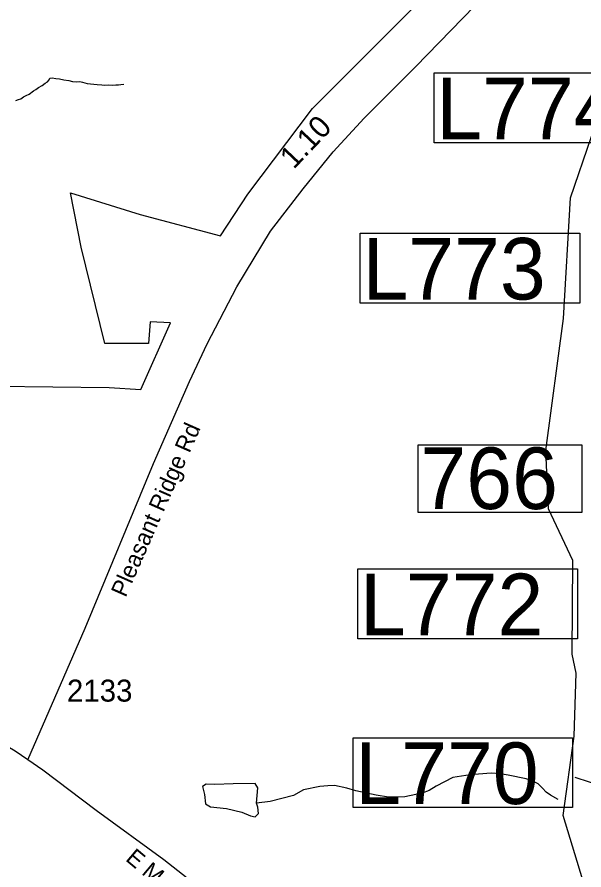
# Model space of a CAD drawing. Extents: x 1662474 to 1856135, y 779280 to 917889.
# Drawn here: x 1709263 to 1712484, y 857518 to 862366 of the extents above; entities that cross this region are included whole.
import ezdxf

# ---------------------------------------------------------------- set-up
doc = ezdxf.new("R2010")
doc.units = 0
for name, color, linetype in [('Exist Boundary Political City Limit New', 7, 'Continuous'), ('Exist Hydrographic Creek Single Shore', 7, 'Continuous'), ('Exist Hydrographic Misc Water Feature', 7, 'Continuous'), ('Exist Hydrographic Pond Under 1500 Sq Ft', 7, 'Continuous'), ('Exist Road Primary US Structure Cantilever Sign Number Label', 7, 'Continuous'), ('Exist Road Secondary Mileage Tenths English Label', 7, 'Continuous'), ('Exist Road Secondary Structure Standard Bridge Number Label', 7, 'Continuous'), ('Exist Road Secondary Type 51 Attributed', 7, 'Continuous'), ('Exist Road Secondary Type 51 Label', 7, 'Continuous'), ('Exist Road Secondary Type 51 Number Label', 7, 'Continuous'), ('Map Preparation Boundary City Limit Buffer Line', 7, 'Continuous')]:
    doc.layers.add(name, color=color, linetype=linetype)

msp = doc.modelspace()

# ---------------------------------------------------------------- linework, layer by layer
at = {"layer": 'Exist Boundary Political City Limit New'}
msp.add_lwpolyline([(1709143.8, 860267.1), (1709786.4, 860259.6), (1709966.1, 860249.4), (1710135.2, 860628.1), (1710020.4, 860633), (1710010.9, 860510.2), (1709761.1, 860510.2), (1709627, 861057.8), (1709567.4, 861367), (1709962.4, 861244.1), (1710419.2, 861122.1), (1710573.5, 861359.5), (1710942.4, 861845.7), (1711531.5, 862434.8)], dxfattribs=at)
at = {"layer": 'Exist Hydrographic Creek Single Shore'}
for points in [[(1709405.1, 861977.9), (1709423.5, 861989.8), (1709436.6, 861997.6), (1709444.8, 862009.4), (1709450.2, 862018.4), (1709462.6, 862020.4), (1709484.1, 862017.6), (1709504.5, 862014.2), (1709529.8, 862009.9), (1709557.9, 862005.2), (1709578, 862000.8), (1709602.2, 861998.9), (1709620.2, 861999.8), (1709635.5, 861996.6), (1709647.9, 861992.4), (1709661, 861988.9), (1709699.2, 861984.8), (1709718.5, 861982.4), (1709744.1, 861981.1), (1709762, 861979.2), (1709783.2, 861980.1), (1709803, 861979), (1709825.2, 861980.8), (1709838.9, 861981.4), (1709853.4, 861981.9), (1709870.4, 861984)], [(1709255.8, 861892.4), (1709272.2, 861898.4), (1709283.9, 861900.8), (1709299.4, 861913.4), (1709315.4, 861920.2), (1709332.6, 861928.1), (1709355.8, 861946.4), (1709369.1, 861955.1), (1709384.6, 861965.9), (1709405.1, 861977.9)]]:
    msp.add_lwpolyline(points, dxfattribs=at)
at = {"layer": 'Exist Hydrographic Misc Water Feature'}
for points in [[(1712543.1, 857241.7), (1712365.1, 857826.2), (1712428.1, 858278), (1712439.2, 858635.5), (1712416.1, 858744.3), (1712420.1, 859276), (1712282.1, 859571), (1712268.1, 859902.8), (1712367.1, 860652.5), (1712407.1, 861337.7), (1712527.1, 861686.5), (1712662.2, 861883.9)], [(1712337.2, 857917.9), (1712293.3, 857941.8), (1712269.4, 857960.3), (1712247.5, 857982.1), (1712223.7, 858006.4), (1712193.5, 858022.6), (1712155.6, 858034.9), (1712053.8, 858056.6), (1712007.7, 858063.3), (1711955.8, 858067.7), (1711837.7, 858057.7), (1711739.6, 858042.5), (1711643.4, 857994.4), (1711605.3, 857968.9), (1711565.2, 857953.3), (1711467, 857933.1), (1711429, 857931.5), (1711373, 857931.8), (1711303, 857942.2), (1711187, 857966.8), (1711137, 857982.5), (1711067.1, 857997.1), (1711029.2, 857995.4), (1710983.1, 857991.4), (1710891, 857972), (1710833, 857940.3), (1710700.6, 857906.9), (1710624.2, 857897.8)]]:
    msp.add_lwpolyline(points, dxfattribs=at)
at = {"layer": 'Exist Hydrographic Pond Under 1500 Sq Ft'}
msp.add_lwpolyline([(1710624.2, 857897.8), (1710630.3, 857983.5), (1710615.4, 858009.3), (1710490.5, 858007.9), (1710387.4, 858002.5), (1710337.1, 858005.2), (1710316.8, 857991.7), (1710327.6, 857945.5), (1710333.1, 857892.6), (1710361.6, 857876.3), (1710452.5, 857866.8), (1710540.7, 857845.1), (1710589.6, 857824.8), (1710616.7, 857819.4), (1710634.4, 857838.4), (1710631.7, 857875), (1710624.2, 857897.8)], dxfattribs=at)
at = {"layer": 'Exist Road Primary US Structure Cantilever Sign Number Label'}
msp.add_line((1714621.3, 857313.6), (1712434.4, 858043.4), dxfattribs=at)
for points in [[(1711632.2, 862048.6), (1712879.1, 862048.6), (1712879.1, 861651.9), (1711632.2, 861651.9)], [(1711212.9, 861137.3), (1712459.8, 861137.3), (1712459.8, 860740.6), (1711212.9, 860740.6)], [(1711199.4, 859228.8), (1712446.2, 859228.8), (1712446.2, 858832.1), (1711199.4, 858832.1)], [(1711172.7, 858269.1), (1712419.6, 858269.1), (1712419.6, 857872.4), (1711172.7, 857872.4)]]:
    msp.add_lwpolyline(points, close=True, dxfattribs=at)
at = {"layer": 'Exist Road Secondary Structure Standard Bridge Number Label'}
msp.add_lwpolyline([(1711542.3, 859933.6), (1712471.3, 859933.6), (1712471.3, 859549.5), (1711542.3, 859549.5)], close=True, dxfattribs=at)
at = {"layer": 'Exist Road Secondary Type 51 Attributed'}
for points in [[(1709324.6, 858143.7), (1709649.5, 858892.8), (1710038.6, 859829), (1710242.6, 860293.9), (1710344.1, 860508.8), (1710512.4, 860833.3), (1710703, 861149.8), (1710888.1, 861388.9), (1711059.8, 861600.6), (1711235.7, 861791.7), (1711526.1, 862082.9), (1712065.2, 862637.9), (1712248.7, 862830.5), (1712482.2, 863050.3)], [(1709324.6, 858143.7), (1709253.2, 858192), (1709168.6, 858241.4), (1709101.9, 858272.8), (1709044.3, 858295.9), (1708834.9, 858348.9), (1708651.3, 858366.7), (1708559.5, 858373.3), (1708333.3, 858382.2), (1708209.6, 858380.3), (1708095.8, 858365.8), (1708013.4, 858354.5), (1707970.2, 858340.2), (1707855.5, 858304.4), (1707755.3, 858258.5), (1707677.5, 858214.5), (1707605.9, 858167.5), (1707468.6, 858050.6)], [(1710388, 857346.5), (1710097.8, 857574.4), (1709712.4, 857855.6), (1709410.5, 858084.7), (1709324.6, 858143.7)]]:
    msp.add_lwpolyline(points, dxfattribs=at)
at = {"layer": 'Map Preparation Boundary City Limit Buffer Line'}
msp.add_lwpolyline([(1709143.8, 860267.1), (1709786.4, 860259.6), (1709966.1, 860249.4), (1710135.2, 860628.1), (1710020.4, 860633), (1710010.9, 860510.2), (1709761.1, 860510.2), (1709627, 861057.8), (1709567.4, 861367), (1709962.4, 861244.1), (1710419.2, 861122.1), (1710573.5, 861359.5), (1710942.4, 861845.7), (1711531.5, 862434.8)], dxfattribs=at)

# ---------------------------------------------------------------- texts
at = {"layer": 'Exist Road Primary US Structure Cantilever Sign Number Label'}
for s, p in [('L774', (1711644.7, 861671.7)), ('L773', (1711225.4, 860760.4)), ('L772', (1711211.9, 858851.9)), ('L770', (1711185.2, 857892.2))]:
    msp.add_text(s, height=350, dxfattribs=at).set_placement(p)
at = {"layer": 'Exist Road Secondary Mileage Tenths English Label'}
msp.add_text('1.10', height=125, rotation=46.5127, dxfattribs=at).set_placement((1710835, 861496.9))
at = {"layer": 'Exist Road Secondary Structure Standard Bridge Number Label'}
msp.add_text('766', height=350, dxfattribs=at).set_placement((1711554.9, 859569.3))
at = {"layer": 'Exist Road Secondary Type 51 Label'}
for s, rotation, p in [('Pleasant Ridge Rd', 66.1804, (1709880.2, 859062.5)), ('E Mountain St', 319.9798, (1709874.7, 857574.1))]:
    msp.add_text(s, height=95, rotation=rotation, dxfattribs=at).set_placement(p)
at = {"layer": 'Exist Road Secondary Type 51 Number Label'}
msp.add_text('2133', height=125, dxfattribs=at).set_placement((1709546.8, 858474.5))

doc.saveas('drawing.dxf')
